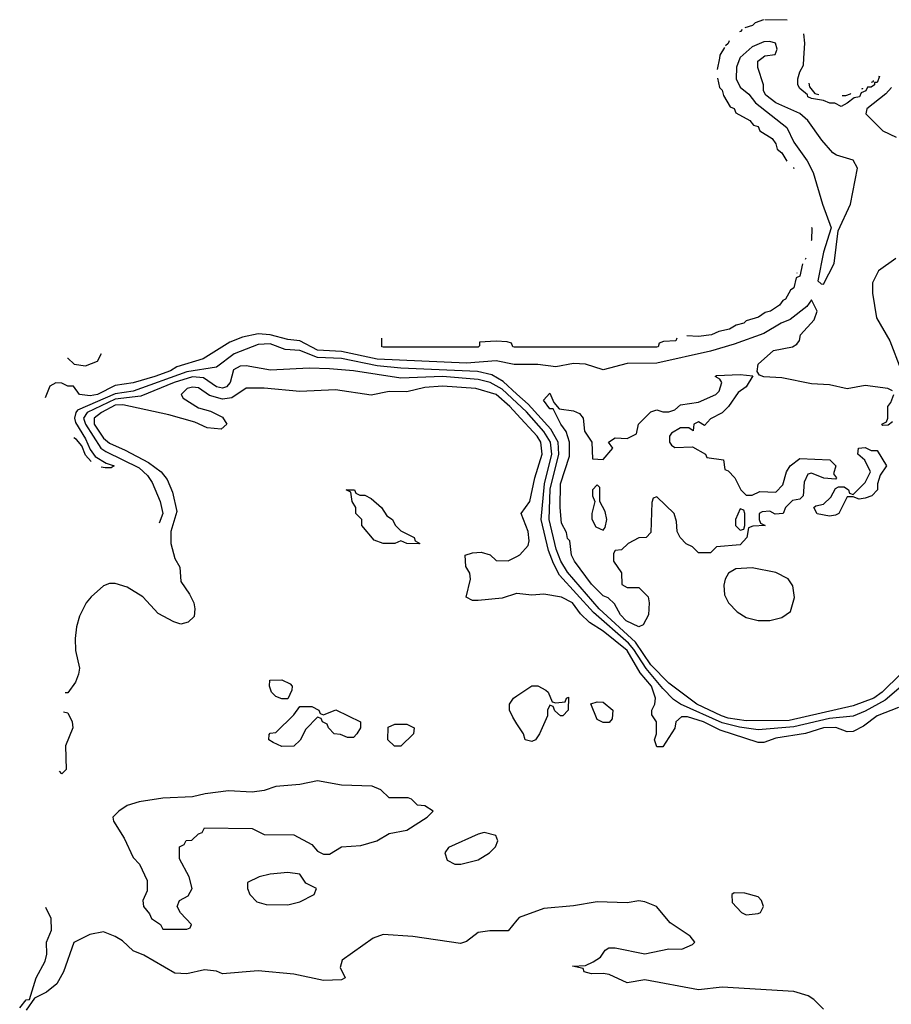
# Model space of a CAD drawing. Header units: inches. Extents: x 2348341 to 2479810, y 460419 to 613669.
# Tile 662 of 721: x 2438329 to 2441258, y 606821 to 610129. Entities that reach past the tile are written whole.
import ezdxf

# ---------------------------------------------------------------- set-up
doc = ezdxf.new("R2010")
doc.units = ezdxf.units.IN
doc.header["$MEASUREMENT"] = 0
for name, color, linetype in [('C4630', 7, 'Continuous'), ('C4640', 7, 'Continuous'), ('C4641', 7, 'Continuous')]:
    doc.layers.add(name, color=color, linetype=linetype)

msp = doc.modelspace()

# ---------------------------------------------------------------- linework, layer by layer
at = {"layer": 'C4630', "color": 2}
for points, elevation in [([(2440000, 608971), (2439990, 608971), (2439930, 608982.6), (2439830, 608974.8), (2439530, 608988.8), (2439410, 609014), (2439330, 609019.2), (2439270, 609049.8), (2439230, 609055.1), (2439170.6, 609070.6), (2439130, 609073.5), (2439077.5, 609062.5), (2439034.5, 609045.5), (2438944.9, 608990), (2438856.8, 608963.2), (2438835.8, 608950), (2438783, 608930), (2438710, 608909.1), (2438650, 608899.8), (2438589.8, 608869.8), (2438565.6, 608865.6), (2438529.6, 608869.6), (2438510, 608898), (2438490, 608898), (2438470, 608908), (2438450, 608908.7), (2438430, 608898), (2438414.1, 608858.3)], 18), ([(2440000, 609029.3), (2439990.7, 609029.3), (2439986, 609030), (2439982, 609042), (2439967.3, 609047.3), (2439930, 609048.7), (2439874, 609046), (2439874, 609034), (2439869.2, 609029.2), (2439550.6, 609029.4), (2439546, 609030), (2439546, 609058.9)], 14), ([(2440000, 608871.6), (2439954, 608914), (2439915.8, 608935.9), (2439867.3, 608947.3), (2439610, 608958.7), (2439530, 608966.8), (2439410, 608990.5), (2439330, 608994.6), (2439270, 609018.3), (2439221.4, 609021.4), (2439170, 609039.8), (2439130, 609038.2), (2439050, 609006.4), (2438990, 608962), (2438890, 608945.9), (2438710, 608881.6), (2438650, 608872.7), (2438522.9, 608817.1), (2438516.9, 608810), (2438512.5, 608790), (2438516.1, 608776.1), (2438550, 608721.6), (2438565.1, 608685.1), (2438582.2, 608662.2), (2438619, 608639), (2438646, 608630), (2438636.1, 608623.9), (2438616.3, 608623.7), (2438602.6, 608626.2)], 22), ([(2438489.9, 608992.3), (2438490, 608992), (2438511.6, 608971.6), (2438550, 608966), (2438590, 608982), (2438603.9, 609008.3)], 18), ([(2440000, 608841.5), (2439950, 608888.4), (2439910, 608910.5), (2439870, 608920.2), (2439750, 608930.5), (2439610, 608924.5), (2439450, 608949.6), (2439370, 608956.3), (2439301.6, 608958.4), (2439171.7, 608951.7), (2439090, 608966), (2439070, 608964.7), (2439047.6, 608952.4), (2439035.6, 608910), (2439023.7, 608896.3), (2439010, 608890.9), (2438990, 608895.8), (2438946.5, 608926.5), (2438910, 608929.9), (2438847.4, 608910), (2438736, 608864), (2438650, 608854.4), (2438555.8, 608810), (2438542.7, 608790), (2438549.4, 608770), (2438601.5, 608690), (2438618, 608678), (2438730, 608624.1), (2438758.1, 608598.1), (2438774.2, 608574.2), (2438800.7, 608510), (2438810.2, 608470), (2438797.5, 608437.4)], 26), ([(2440000, 608803.7), (2439975.6, 608830), (2439929.5, 608870), (2439862, 608890), (2439750, 608897.6), (2439690, 608893.3), (2439630, 608879.1), (2439570, 608880.5), (2439510, 608867.8), (2439390, 608885.4), (2439270, 608879.7), (2439150, 608891.1), (2439090, 608891.3), (2439041.6, 608858.4), (2439010, 608854), (2438966.2, 608866.2), (2438930, 608892.6), (2438910, 608894.3), (2438891.3, 608890), (2438871.3, 608870), (2438878, 608858), (2438930, 608824.7), (2438970, 608814), (2439010, 608794), (2439024.7, 608770), (2439006, 608754), (2438958.6, 608758.6), (2438917.2, 608777.2), (2438830, 608801.2), (2438675.4, 608835.4), (2438650, 608833.7), (2438604, 608810), (2438578.5, 608790), (2438579.3, 608770), (2438610, 608723.6), (2438630, 608706), (2438683.4, 608683.4), (2438761.4, 608641.4), (2438803.8, 608610), (2438824.6, 608584.6), (2438842, 608542), (2438856.7, 608476.7), (2438836.5, 608410), (2438836.5, 608370), (2438850, 608318.8), (2438866.4, 608290), (2438870, 608242), (2438899.5, 608199.5), (2438913.4, 608170), (2438917.3, 608150), (2438915.3, 608124.7), (2438894.8, 608105.2), (2438870, 608099), (2438846.3, 608106.3), (2438794.5, 608134.5), (2438742, 608190), (2438690, 608222.7), (2438650, 608235.6), (2438630, 608235.1), (2438610, 608227), (2438569.2, 608190.8), (2438552.4, 608170), (2438530, 608125.2), (2438519.6, 608090), (2438515.6, 608050), (2438516.5, 608010), (2438530.2, 607950.2), (2438526, 607930), (2438516.5, 607903.5), (2438490, 607868), (2438482, 607867.2)], 30), ([(2438568.8, 608644.5), (2438550, 608666.3), (2438537.6, 608697.6), (2438519.3, 608719.3), (2438511.2, 608724.7)], 22), ([(2440000, 608201.8), (2439998, 608202), (2439950, 608186), (2439870, 608178), (2439850, 608178), (2439829.3, 608189.3), (2439844, 608250), (2439842, 608270), (2439828, 608292), (2439826, 608330), (2439850, 608338), (2439879.8, 608339.8), (2439910, 608331.3), (2439930, 608312), (2439970, 608311.3), (2440000, 608326.1)], 30), ([(2440000, 607763.7), (2439985.6, 607785.6), (2439975.3, 607810), (2439975.3, 607830), (2439988, 607850), (2440000, 607858)], 30), ([(2438476.4, 607804.4), (2438490, 607801), (2438504.9, 607770), (2438507.7, 607750), (2438482.8, 607690), (2438484.7, 607610), (2438470, 607595.3)], 30), ([(2438470, 607595.3), (2438462.3, 607604.1)], 30), ([(2438328.7, 606810), (2438350, 606836), (2438362, 606838), (2438384.5, 606910), (2438414, 606966), (2438419.6, 606990), (2438419.3, 607030), (2438435.1, 607070), (2438434.3, 607110), (2438416.8, 607146.9)], 34), ([(2440000, 607103.7), (2439970, 607068.7), (2439908.7, 607068.7), (2439870, 607062.7), (2439830, 607032.7), (2439810, 607026), (2439650, 607049.3), (2439550, 607055.3), (2439516.9, 607043.1), (2439412, 606970), (2439405.4, 606945.4), (2439422, 606910), (2439410, 606904), (2439350, 606901.2), (2439250, 606922.7), (2439130, 606934), (2439010, 606923.7), (2438990, 606933.2), (2438950, 606937.2), (2438890, 606923.7), (2438850, 606926), (2438746.3, 606986.3), (2438710, 607001.2), (2438674.2, 607034.2), (2438650, 607049.2), (2438610, 607065.2), (2438564.5, 607055.5), (2438510.8, 607029.2), (2438476.3, 606930), (2438454, 606890), (2438418.3, 606861.7), (2438378, 606842), (2438350, 606802)], 34)]:
    msp.add_lwpolyline(points, dxfattribs=dict(at, elevation=elevation))
for points, elevation in [([(2439471.6, 608531.6), (2439488.4, 608531.6), (2439510, 608521), (2439544.7, 608490), (2439562.8, 608462.8), (2439582, 608450), (2439591.1, 608431.1), (2439610, 608412), (2439654, 608390), (2439658, 608378), (2439674, 608370), (2439670, 608368), (2439630, 608369.2), (2439610, 608378), (2439590, 608369.2), (2439550, 608369.2), (2439520.2, 608380.2), (2439478, 608430), (2439478, 608450), (2439458, 608470), (2439458, 608490), (2439446, 608510), (2439442, 608542), (2439426, 608550), (2439454, 608550), (2439458, 608538)], 30), ([(2439210, 607848), (2439190, 607855.3), (2439175.3, 607870), (2439168, 607890), (2439169.2, 607910.8), (2439210, 607911), (2439238, 607898), (2439244.7, 607890), (2439243.6, 607876.4), (2439230, 607848)], 30), ([(2439350, 607794), (2439390.9, 607810.9), (2439474, 607770), (2439474, 607750), (2439462, 607730), (2439450, 607718), (2439430, 607718), (2439407.3, 607727.3), (2439386, 607730), (2439366, 607750), (2439362, 607762), (2439346, 607770), (2439342, 607782), (2439330, 607786), (2439290, 607746), (2439271.3, 607708.7), (2439250, 607688.7), (2439210, 607688), (2439180.4, 607700.4), (2439166, 607710), (2439167.3, 607727.3), (2439170, 607732), (2439190, 607734), (2439250, 607794), (2439270, 607822), (2439310, 607822), (2439334, 607810), (2439338, 607798)], 30), ([(2439588.4, 607688.4), (2439566, 607710), (2439567.3, 607752.7), (2439590, 607762), (2439630, 607762), (2439654, 607750), (2439652, 607730), (2439610, 607688.7)], 30), ([(2439330, 607571.8), (2439270, 607559.5), (2439190, 607553.3), (2439150, 607539.5), (2439110, 607534.5), (2439030, 607538), (2438951.6, 607528.4), (2438910, 607518), (2438810, 607514), (2438730, 607502), (2438690, 607488.7), (2438662, 607470), (2438642, 607450), (2438643.6, 607436.4), (2438679.8, 607379.8), (2438710, 607314), (2438731.6, 607291.6), (2438756.9, 607236.9), (2438756.9, 607203.1), (2438742, 607170), (2438744.7, 607150), (2438765.4, 607125.4), (2438772, 607110), (2438802, 607090), (2438810, 607074), (2438890, 607074), (2438902, 607078), (2438906, 607090), (2438868.9, 607128.9), (2438858, 607150), (2438866, 607170), (2438894.6, 607185.4), (2438908, 607210), (2438898, 607250), (2438866, 607310), (2438866, 607350), (2438882, 607358), (2438888.4, 607371.6), (2438907.3, 607372.7), (2438930, 607394), (2438942, 607398), (2438950, 607414), (2439110, 607412), (2439150, 607392), (2439250, 607391), (2439310, 607358), (2439330, 607336), (2439350, 607326), (2439370, 607326), (2439410, 607350.8), (2439475.3, 607355.3), (2439529.5, 607370.5), (2439570, 607394.8), (2439630, 607406), (2439698, 607450), (2439718, 607470), (2439690, 607488), (2439666, 607490), (2439646, 607510), (2439634.6, 607514.6), (2439570, 607515.3), (2439542, 607542), (2439513.8, 607553.8), (2439410, 607558)], 34), ([(2439890, 607399), (2439870, 607393.2), (2439770, 607348), (2439758, 607330), (2439765.4, 607305.4), (2439791.6, 607291.6), (2439811.6, 607291.6), (2439870, 607306.8), (2439908, 607330), (2439928, 607350), (2439935.3, 607370), (2439928.4, 607388.4)], 34), ([(2439230, 607264), (2439170, 607259), (2439134, 607250), (2439094, 607230), (2439094, 607210), (2439102, 607190), (2439126, 607166), (2439156.9, 607156.9), (2439230, 607156), (2439270, 607166), (2439318, 607190), (2439326, 607210), (2439290, 607228), (2439270, 607258)], 34)]:
    msp.add_lwpolyline(points, close=True, dxfattribs=dict(at, elevation=elevation))
at = {"layer": 'C4640', "color": 2}
for points, elevation in [([(2440680.1, 610000), (2440673.1, 609962.4)], 14), ([(2440749, 610000), (2440737.6, 609970), (2440736.4, 609930), (2440750, 609903), (2440779.5, 609879.5), (2440802, 609850), (2440906.7, 609766.7), (2440930, 609718), (2440975.1, 609655.1), (2440995.9, 609615.9), (2441026.3, 609510), (2441056.3, 609430), (2441030, 609348.7), (2441011.6, 609251.6), (2441022, 609242), (2441030, 609241), (2441066, 609310), (2441079.6, 609420.4), (2441120.4, 609510), (2441144.5, 609630), (2441130, 609657.2), (2441074.2, 609674.2), (2441062, 609682), (2441024.2, 609724.2), (2440978, 609790), (2440950, 609813.6), (2440869.4, 609849.4), (2440836, 609876), (2440828, 609890), (2440828, 609910), (2440808.9, 609968.9), (2440809, 609990), (2440822.7, 610000)], 18), ([(2441215.3, 609939.3), (2441218, 609938), (2441210, 609918), (2441202, 609918), (2441202, 609910), (2441190, 609902), (2441178, 609902), (2441172, 609890), (2441156.9, 609883.1), (2441151, 609870), (2441133.7, 609866.3), (2441110, 609849), (2441090, 609838), (2441068.7, 609848.7), (2441051.3, 609848.7), (2441030, 609858), (2440990, 609864), (2440978, 609870), (2440976.4, 609876.4), (2440950, 609898), (2440944, 609910), (2440944, 609930), (2440950, 609954), (2440963.1, 609976.9), (2440964.4, 610000)], 14), ([(2440674.3, 609933.3), (2440681, 609901), (2440690, 609892), (2440694, 609874), (2440716.9, 609836.9), (2440730, 609831), (2440736, 609816), (2440782, 609790), (2440794.8, 609774.8), (2440810, 609770.7), (2440816, 609756), (2440858, 609730), (2440870, 609712), (2440874.8, 609694.8), (2440890, 609682), (2440906.8, 609653.7)], 14), ([(2440980.4, 609916), (2440983.6, 609903.6), (2441001, 609881), (2441014.2, 609877.9)], 14), ([(2441191.1, 609919.2), (2441198, 609922), (2441198, 609925)], 14), ([(2441093.2, 609874.2), (2441105.6, 609874.4), (2441120.4, 609879.6), (2441122.1, 609881.5)], 14), ([(2441158.4, 609897.2), (2441162, 609898), (2441162.7, 609899.3)], 14), ([(2441258.5, 609901.5), (2441239.7, 609880.3), (2441176, 609830), (2441172.4, 609812.4), (2441230, 609755.3), (2441274.6, 609734.6)], 18), ([(2440928, 609631.9), (2440930, 609631), (2440930.5, 609629.3)], 14), ([(2440990.1, 609431.1), (2440990.7, 609430), (2440990, 609388), (2440988.6, 609386.6)], 14), ([(2440970.5, 609328.4), (2440970, 609326), (2440968.1, 609324.1)], 14), ([(2441273.2, 609326.8), (2441214.9, 609285.1), (2441194.9, 609245.1), (2441194.7, 609210), (2441207.8, 609127.8), (2441252.7, 609050), (2441290, 608954)], 18), ([(2440959.9, 609309.3), (2440950, 609268), (2440938, 609262), (2440930, 609228.7), (2440919.6, 609220.4), (2440902, 609190), (2440893.7, 609186.3), (2440882, 609170), (2440852, 609150), (2440834, 609146), (2440812, 609130), (2440770, 609118), (2440762, 609110), (2440736.9, 609103.1), (2440714, 609090), (2440678, 609082), (2440654, 609070), (2440610, 609065.2), (2440571.2, 609066.6)], 14), ([(2440941.5, 609277.8), (2440942, 609278), (2440942.1, 609278.6)], 14), ([(2441262, 608882), (2441246, 608890), (2441170, 608900.5), (2441110, 608889.6), (2441050, 608903), (2440990, 608906.3), (2440890, 608925.6), (2440829.3, 608929.3), (2440815.3, 608935.3), (2440807.3, 608947.3), (2440810, 608972), (2440862, 609018), (2440926, 609030), (2440940.4, 609039.6), (2440949, 609051), (2440953.2, 609070), (2440998.6, 609121.4), (2441008.7, 609150), (2440990, 609188), (2440974.4, 609165.6), (2440917.8, 609122.2), (2440887.7, 609110), (2440830, 609075.4), (2440730, 609039.2), (2440650, 609015.6), (2440470, 608975.8), (2440370, 608974), (2440290, 608953.3), (2440230, 608972.1), (2440190, 608974.2), (2440130, 608963), (2440070, 608971), (2440000, 608971)], 18), ([(2440537.3, 609059.8), (2440534, 609050), (2440492, 609048), (2440478, 609042), (2440474, 609030), (2440470, 609029.3), (2440000, 609029.3)], 14), ([(2441290, 607931.1), (2441227.4, 607870), (2441198.7, 607850), (2441130, 607824.1), (2440915.2, 607775.2), (2440770, 607773.8), (2440710, 607783), (2440686.9, 607790), (2440604.7, 607830), (2440510, 607900.3), (2440450, 607962), (2440398.1, 608038.1), (2440275.9, 608150), (2440170, 608273.3), (2440147.8, 608310), (2440132, 608350), (2440108, 608450), (2440112, 608552), (2440140.5, 608670), (2440137.9, 608710), (2440113.2, 608753.2), (2440037.2, 608837.2), (2440000, 608871.6)], 22), ([(2441262, 608778), (2441247.3, 608767.3), (2441230, 608766), (2441226, 608770), (2441242, 608778), (2441246, 608790), (2441246, 608830), (2441256.4, 608843.6), (2441266, 608870)], 18), ([(2441290.7, 607889.3), (2441237.1, 607842.8), (2441170, 607805.8), (2441130, 607789.8), (2441050, 607781.7), (2440930, 607753.3), (2440810, 607742.9), (2440748, 607752), (2440690, 607767), (2440549.3, 607829.3), (2440525.8, 607845.8), (2440490, 607882.8), (2440434.1, 607950), (2440393.1, 608013.1), (2440374.4, 608034.4), (2440257.1, 608137.1), (2440143.4, 608263.4), (2440122.4, 608302.4), (2440106.1, 608346.1), (2440081.7, 608450), (2440092.5, 608570), (2440116.9, 608670), (2440112.4, 608710), (2440090, 608746.2), (2440031.8, 608811.8), (2440000, 608841.5)], 26), ([(2440000, 608326.1), (2440010, 608331), (2440037.5, 608362.5), (2440041.2, 608378.8), (2440037, 608410), (2440014, 608470), (2440042.7, 608510), (2440060.5, 608590), (2440084.7, 608670), (2440079.7, 608710), (2440068.3, 608730), (2440000, 608803.7)], 30), ([(2441282, 607818), (2441210.8, 607790), (2441164.4, 607755.6), (2441130, 607738.4), (2441110, 607737), (2441071.8, 607751.8), (2441030, 607750.6), (2440970, 607731.6), (2440870, 607715.3), (2440830, 607701.3), (2440810, 607700.5), (2440682.8, 607742.8), (2440626.6, 607770), (2440572.8, 607787.2), (2440552.7, 607787.3), (2440533.4, 607770), (2440530.4, 607749.6), (2440490, 607686), (2440470, 607686), (2440462, 607710), (2440469, 607730), (2440468.7, 607770), (2440453.6, 607793.6), (2440453.2, 607810), (2440462.7, 607830), (2440465.1, 607850), (2440451.6, 607890), (2440414.5, 607934.5), (2440370, 608009.7), (2440290, 608075.3), (2440243.8, 608103.8), (2440212.9, 608132.9), (2440186, 608170), (2440150, 608189.3), (2440090, 608199.3), (2440050, 608196), (2440000, 608201.8)], 30), ([(2440000, 607858), (2440050, 607891.3), (2440070, 607891.3), (2440096.8, 607876.8), (2440104.7, 607870), (2440118, 607838), (2440130, 607834), (2440162, 607838), (2440166, 607850), (2440172.7, 607852.7), (2440172, 607810), (2440154, 607790), (2440146, 607790), (2440127.3, 607807.3), (2440122, 607822), (2440110, 607826), (2440102, 607810), (2440102, 607790), (2440076, 607730), (2440062, 607710), (2440050, 607704), (2440028, 607710), (2440022, 607730), (2440000, 607763.7)], 30), ([(2441030, 606805.2), (2440997.7, 606837.7), (2440979, 606850), (2440930, 606864.5), (2440690, 606879.3), (2440610, 606869.5), (2440430, 606903.7), (2440370, 606893.2), (2440310, 606921.2), (2440290, 606925.2), (2440250, 606924), (2440226, 606930), (2440222, 606942), (2440186, 606950), (2440230, 606952), (2440256.4, 606963.6), (2440280.4, 606979.6), (2440296.4, 607003.6), (2440308.9, 607011.1), (2440330, 607011.3), (2440430, 606990.8), (2440510, 607007.3), (2440553.6, 607006.4), (2440590, 607022), (2440598, 607030), (2440582, 607050), (2440515.3, 607095.3), (2440468.7, 607150), (2440430, 607166), (2440410, 607169.3), (2440370, 607162.7), (2440270, 607166), (2440190, 607152.3), (2440090, 607143.7), (2440007.5, 607112.5), (2440000, 607103.7)], 34)]:
    msp.add_lwpolyline(points, dxfattribs=dict(at, elevation=elevation))
for points, elevation in [([(2440630, 608766), (2440610, 608778), (2440594, 608770), (2440591.6, 608748.4), (2440578, 608758), (2440550, 608758), (2440519.6, 608740.4), (2440512, 608730), (2440512, 608710), (2440519.6, 608699.6), (2440530, 608692), (2440590, 608694), (2440634, 608670), (2440638, 608658), (2440694, 608650), (2440698, 608618), (2440710, 608614), (2440732, 608590), (2440752, 608550), (2440770, 608532), (2440790, 608532), (2440816.4, 608543.6), (2440870, 608542), (2440893.6, 608566.4), (2440906, 608610), (2440918, 608630), (2440950, 608654.8), (2441050.9, 608650.9), (2441072, 608630), (2441063.6, 608603.6), (2441074, 608590), (2441070, 608586), (2441031.3, 608588.7), (2440990, 608606), (2440978, 608602), (2440964.7, 608575.3), (2440962, 608530), (2440950, 608518), (2440926, 608514), (2440902, 608490), (2440894, 608470), (2440868, 608468), (2440850, 608478), (2440823.6, 608476.4), (2440814, 608470), (2440814, 608450), (2440818, 608438), (2440834, 608430), (2440792.7, 608427.3), (2440778, 608422), (2440772, 608390), (2440750, 608365.2), (2440670, 608358), (2440650, 608338), (2440610, 608338), (2440590, 608358), (2440568.7, 608368.7), (2440548, 608390), (2440538, 608410), (2440536.4, 608443.6), (2440528.7, 608470), (2440470, 608526), (2440458, 608522), (2440452.7, 608507.3), (2440450, 608406), (2440434, 608390), (2440410, 608388.7), (2440374, 608370), (2440351.6, 608348.4), (2440330, 608346), (2440324.7, 608335.3), (2440324.7, 608310), (2440351.1, 608271.1), (2440352, 608232), (2440370, 608222), (2440410, 608222), (2440441, 608190), (2440444.7, 608170), (2440442, 608130), (2440423.6, 608096.4), (2440410, 608089.2), (2440367.3, 608110), (2440347.6, 608130), (2440327.2, 608167.2), (2440306.8, 608186.8), (2440290, 608194), (2440250, 608233.2), (2440193.2, 608310), (2440183.7, 608330), (2440178, 608378), (2440170, 608386), (2440166, 608406), (2440150, 608438), (2440145.1, 608490), (2440146.2, 608570), (2440177, 608663), (2440177, 608710), (2440165.3, 608745.3), (2440147.6, 608770), (2440122, 608822), (2440110, 608822), (2440089.3, 608850.7), (2440110, 608874), (2440123.6, 608843.6), (2440142, 608822), (2440190, 608814.8), (2440210, 608806), (2440222.8, 608790), (2440227.3, 608747.3), (2440252, 608710), (2440254, 608654), (2440290, 608651.3), (2440322, 608690), (2440308, 608710), (2440330, 608724.7), (2440370, 608722), (2440402, 608738), (2440408, 608770), (2440450, 608811.3), (2440470, 608818), (2440490, 608811.3), (2440510, 608811.3), (2440530, 608818), (2440550, 608834.8), (2440610, 608844.7), (2440668, 608870), (2440679.3, 608880.7), (2440688.7, 608910), (2440682, 608922), (2440666, 608930), (2440670, 608934), (2440750, 608937.3), (2440792.7, 608932.7), (2440770, 608895.3), (2440743.5, 608876.5), (2440710.6, 608829.4), (2440690, 608809), (2440650, 608788)], 18), ([(2441190, 608682), (2441210, 608682), (2441242, 608630), (2441221, 608599), (2441212, 608570), (2441212, 608550), (2441192, 608530), (2441170, 608522), (2441150, 608518), (2441130, 608526), (2441110, 608526), (2441082, 608470), (2441070, 608465.2), (2441050, 608461.2), (2441008.9, 608468.9), (2440998, 608490), (2441004, 608496), (2441030, 608502), (2441054.6, 608525.4), (2441070, 608554), (2441080.4, 608559.6), (2441099.6, 608559.6), (2441114, 608550), (2441118, 608538), (2441130, 608534), (2441170, 608574), (2441188, 608610), (2441168.9, 608648.9), (2441146, 608670), (2441148, 608690), (2441170, 608692)], 18), ([(2440270, 608566), (2440254, 608550), (2440254, 608530), (2440262, 608510), (2440251, 608470), (2440251.1, 608451.1), (2440265.4, 608425.4), (2440290, 608414), (2440296.4, 608423.6), (2440302, 608450), (2440296.5, 608476.5), (2440278, 608510), (2440278, 608558)], 18), ([(2440750, 608486), (2440734, 608450), (2440734, 608430), (2440750, 608414), (2440762, 608418), (2440766, 608430), (2440766, 608470), (2440762, 608482)], 18), ([(2440790, 608287.3), (2440735.1, 608284.9), (2440710.3, 608269.7), (2440699.5, 608250), (2440695.3, 608230), (2440697.3, 608197.3), (2440710.5, 608170), (2440740.3, 608140.3), (2440770, 608120.5), (2440810, 608110.6), (2440850, 608110.8), (2440890, 608121), (2440919.3, 608140.7), (2440932.3, 608187.7), (2440927.5, 608227.5), (2440911.3, 608251.3), (2440870, 608272)], 22), ([(2440290, 607768), (2440270, 607778), (2440248.7, 607831.3), (2440270, 607838), (2440290, 607836), (2440322, 607810), (2440319.6, 607780.4), (2440310, 607768)], 30), ([(2440730, 607195.3), (2440722, 607190), (2440723.6, 607163.6), (2440754, 607130), (2440770, 607122), (2440810, 607126), (2440818, 607130), (2440828, 607150), (2440822, 607170), (2440810, 607182), (2440765.4, 607194.6)], 34)]:
    msp.add_lwpolyline(points, close=True, dxfattribs=dict(at, elevation=elevation))
at = {"layer": 'C4641', "color": 2}
for points, elevation in [([(2440827.9, 610128.3), (2440801, 610119), (2440792, 610110), (2440765.9, 610102.3)], 14), ([(2440907.7, 610127.8), (2440832.9, 610129.2)], 14), ([(2440756.2, 610096.2), (2440751.3, 610090), (2440748.1, 610088.9)], 14), ([(2440964.4, 610000), (2440967, 610050), (2440964, 610081.7)], 14), ([(2440713, 610057.8), (2440710, 610048.7), (2440701.1, 610041.6)], 14), ([(2440822.7, 610000), (2440832.7, 610007.3), (2440868, 610012), (2440874, 610030), (2440868.7, 610050), (2440850, 610056.2), (2440830, 610055.1), (2440790, 610038.4), (2440750, 610002.7), (2440749, 610000)], 18), ([(2440696.9, 610035.7), (2440682, 610010), (2440680.1, 610000)], 14)]:
    msp.add_lwpolyline(points, dxfattribs=dict(at, elevation=elevation))

doc.saveas('drawing.dxf')
